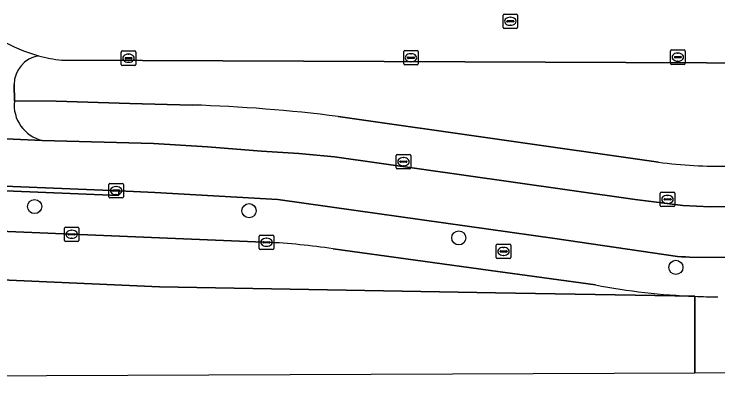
# Model space of a CAD drawing. Extents: x 160455 to 162082, y 388339 to 389736.
# Drawn here: x 161097.06 to 161145.8, y 388340.83 to 388366.81 of the extents above; entities that cross this region are included whole.
import ezdxf

# ---------------------------------------------------------------- set-up
doc = ezdxf.new("R2010")
doc.units = 0
for name, color, linetype in [('IMGEO_Berm_groen', 7, 'Continuous'), ('IMGEO_Boom', 7, 'Continuous'), ('IMGEO_Fietspad_gesloten', 7, 'Continuous'), ('IMGEO_Kolk', 7, 'Continuous'), ('IMGEO_Rijbaan_lokaal_open', 7, 'Continuous'), ('IMGEO_Rijbaan_regionaal_gesloten', 7, 'Continuous'), ('IMGEO_Rioolput', 7, 'Continuous'), ('IMGEO_Verkeerseiland_open', 7, 'Continuous'), ('IMGEO_Voetpad_open', 7, 'Continuous')]:
    doc.layers.add(name, color=color, linetype=linetype)

msp = doc.modelspace()

# ---------------------------------------------------------------- linework, layer by layer
at = {"layer": 'IMGEO_Berm_groen'}
for points in [[(161161.744, 388363.361), (161100.36, 388363.623)], [(161097.062, 388361.939), (161097.084, 388360.789), (161099.985, 388360.769), (161105.082, 388360.624), (161109.399, 388360.511)], [(161119.51, 388359.712), (161141.683, 388356.553)], [(161120.717, 388353.2), (161115.33, 388353.952), (161106.819, 388354.454), (161104.335, 388354.571), (161104.295, 388354.239), (161078.009, 388355.322), (161077.998, 388355.322), (161077.91, 388352.517), (161085.517, 388352.214), (161113.773, 388351.027), (161114.539, 388350.995)], [(161245.798, 388348.187), (161268.706, 388349.621), (161268.59, 388352.425), (161260.238, 388351.862), (161241.743, 388350.761), (161234.721, 388350.388), (161229.848, 388350.233), (161225.582, 388350.097), (161212.755, 388350.083), (161198.393, 388350.04), (161178.79, 388350.055), (161162.4, 388349.944), (161148.233, 388349.931), (161143.838, 388349.966), (161143.561, 388349.977), (161143.283, 388349.99), (161143.006, 388350.005), (161134.505, 388351.264), (161120.717, 388353.2)], [(161119.152, 388350.543), (161130.557, 388348.969), (161137.315, 388348.037)]]:
    msp.add_lwpolyline(points, dxfattribs=at)
for centre, radius, start, end in [((161099.115, 388361.909), 2.054, 100.417, 179.1723), ((161101.481, 388373.964), 10.402, 254.7433, 263.812), ((161106.215, 388255.842), 104.717, 82.70591, 88.25752), ((161146.002, 388388.737), 32.473, 262.3559, 271.0614), ((161112.579, 388307.23), 43.809, 81.3714, 87.4362), ((161146.068, 388394.149), 46.936, 259.2521, 267.713), ((161146.138, 388396.707), 49.494, 267.7501, 269.6087)]:
    msp.add_arc(centre, radius, start, end, dxfattribs=at)
at = {"layer": 'IMGEO_Boom'}
for centre in [(161098.483, 388353.473), (161113.333, 388353.184), (161127.857, 388351.304), (161142.888, 388349.258)]:
    msp.add_circle(centre, 0.489, dxfattribs=at)
at = {"layer": 'IMGEO_Fietspad_gesloten'}
for points in [[(161173.194, 388353.478), (161161.193, 388353.478), (161147.808, 388353.478), (161145.264, 388353.462), (161143.372, 388353.547), (161140.061, 388353.959), (161131.462, 388355.184), (161119.244, 388356.924), (161116.788, 388357.151), (161114.188, 388357.317), (161110.453, 388357.605), (161106.726, 388357.841), (161099.015, 388358.057), (161090.949, 388358.426)], [(161070.839, 388355.932), (161104.335, 388354.571), (161106.819, 388354.454), (161115.33, 388353.952), (161120.717, 388353.2), (161134.505, 388351.264), (161143.006, 388350.005), (161143.283, 388349.99), (161143.561, 388349.977), (161143.838, 388349.966), (161148.233, 388349.931), (161162.4, 388349.944), (161178.79, 388350.055)]]:
    msp.add_lwpolyline(points, dxfattribs=at)
at = {"layer": 'IMGEO_Kolk'}
for p, q in [((161104.485, 388363.329), (161104.485, 388364.181)), ((161104.56, 388364.255), (161105.412, 388364.255)), ((161105.486, 388364.181), (161105.486, 388363.329)), ((161124.042, 388363.361), (161124.042, 388364.213)), ((161124.117, 388364.287), (161124.969, 388364.287)), ((161125.043, 388364.213), (161125.043, 388363.361)), ((161142.524, 388363.402), (161142.524, 388364.254)), ((161142.599, 388364.328), (161143.451, 388364.328)), ((161143.525, 388364.254), (161143.525, 388363.402)), ((161104.744, 388363.749), (161104.744, 388363.761)), ((161105.182, 388363.712), (161104.784, 388363.712)), ((161104.787, 388363.798), (161105.185, 388363.798)), ((161104.973, 388364.035), (161104.998, 388364.035)), ((161105.228, 388363.761), (161105.228, 388363.749)), ((161124.301, 388363.781), (161124.301, 388363.793)), ((161124.739, 388363.744), (161124.341, 388363.744)), ((161124.344, 388363.83), (161124.742, 388363.83)), ((161124.53, 388364.067), (161124.555, 388364.067)), ((161124.785, 388363.793), (161124.785, 388363.781)), ((161142.783, 388363.822), (161142.783, 388363.834)), ((161143.221, 388363.785), (161142.823, 388363.785)), ((161142.826, 388363.871), (161143.224, 388363.871)), ((161143.012, 388364.108), (161143.037, 388364.108)), ((161143.267, 388363.834), (161143.267, 388363.822)), ((161105.412, 388363.255), (161104.56, 388363.255)), ((161104.996, 388363.475), (161104.971, 388363.475)), ((161124.969, 388363.287), (161124.117, 388363.287)), ((161124.553, 388363.507), (161124.528, 388363.507)), ((161143.451, 388363.328), (161142.599, 388363.328)), ((161143.035, 388363.548), (161143.01, 388363.548)), ((161123.525, 388356.156), (161123.525, 388357.008)), ((161123.6, 388357.082), (161124.452, 388357.082)), ((161124.013, 388356.862), (161124.038, 388356.862)), ((161124.526, 388357.008), (161124.526, 388356.156)), ((161123.784, 388356.576), (161123.784, 388356.588)), ((161124.222, 388356.539), (161123.824, 388356.539)), ((161123.827, 388356.625), (161124.225, 388356.625)), ((161124.268, 388356.588), (161124.268, 388356.576)), ((161124.452, 388356.082), (161123.6, 388356.082)), ((161124.036, 388356.302), (161124.011, 388356.302)), ((161103.628, 388354.152), (161103.628, 388355.004)), ((161103.703, 388355.078), (161104.555, 388355.078)), ((161104.629, 388355.004), (161104.629, 388354.152)), ((161103.887, 388354.572), (161103.887, 388354.584)), ((161104.325, 388354.535), (161103.927, 388354.535)), ((161103.93, 388354.621), (161104.328, 388354.621)), ((161104.116, 388354.858), (161104.141, 388354.858)), ((161104.371, 388354.584), (161104.371, 388354.572)), ((161141.885, 388354.47), (161142.737, 388354.47)), ((161104.555, 388354.078), (161103.703, 388354.078)), ((161104.139, 388354.298), (161104.114, 388354.298)), ((161141.81, 388353.544), (161141.81, 388354.396)), ((161142.069, 388353.964), (161142.069, 388353.976)), ((161142.507, 388353.927), (161142.109, 388353.927)), ((161142.112, 388354.013), (161142.51, 388354.013)), ((161142.298, 388354.25), (161142.323, 388354.25)), ((161142.553, 388353.976), (161142.553, 388353.964)), ((161142.811, 388354.396), (161142.811, 388353.544)), ((161142.737, 388353.47), (161141.885, 388353.47)), ((161142.321, 388353.69), (161142.296, 388353.69)), ((161100.551, 388351.124), (161100.551, 388351.976)), ((161100.626, 388352.05), (161101.478, 388352.05)), ((161101.552, 388351.976), (161101.552, 388351.124)), ((161100.81, 388351.544), (161100.81, 388351.556)), ((161101.248, 388351.507), (161100.85, 388351.507)), ((161100.853, 388351.593), (161101.251, 388351.593)), ((161101.039, 388351.83), (161101.064, 388351.83)), ((161101.294, 388351.556), (161101.294, 388351.544)), ((161114.113, 388351.495), (161114.965, 388351.495)), ((161101.478, 388351.05), (161100.626, 388351.05)), ((161101.062, 388351.27), (161101.037, 388351.27)), ((161114.038, 388350.569), (161114.038, 388351.421)), ((161114.297, 388350.989), (161114.297, 388351.001)), ((161114.34, 388351.038), (161114.738, 388351.038)), ((161114.526, 388351.275), (161114.551, 388351.275)), ((161114.781, 388351.001), (161114.781, 388350.989)), ((161115.039, 388351.421), (161115.039, 388350.569)), ((161114.735, 388350.952), (161114.337, 388350.952)), ((161114.549, 388350.715), (161114.524, 388350.715)), ((161114.965, 388350.495), (161114.113, 388350.495))]:
    msp.add_line(p, q, dxfattribs=at)
for points in [[(161104.485, 388363.329), (161104.485, 388364.181)], [(161104.56, 388364.255), (161105.412, 388364.255)], [(161105.486, 388364.181), (161105.486, 388363.329)], [(161124.042, 388363.361), (161124.042, 388364.213)], [(161124.117, 388364.287), (161124.969, 388364.287)], [(161125.043, 388364.213), (161125.043, 388363.361)], [(161142.524, 388363.402), (161142.524, 388364.254)], [(161142.599, 388364.328), (161143.451, 388364.328)], [(161143.525, 388364.254), (161143.525, 388363.402)], [(161105.412, 388363.255), (161104.56, 388363.255)], [(161124.969, 388363.287), (161124.117, 388363.287)], [(161143.451, 388363.328), (161142.599, 388363.328)], [(161123.525, 388356.156), (161123.525, 388357.008)], [(161123.6, 388357.082), (161124.452, 388357.082)], [(161124.526, 388357.008), (161124.526, 388356.156)], [(161124.452, 388356.082), (161123.6, 388356.082)], [(161103.628, 388354.152), (161103.628, 388355.004)], [(161103.703, 388355.078), (161104.555, 388355.078)], [(161104.629, 388355.004), (161104.629, 388354.152)], [(161141.885, 388354.47), (161142.737, 388354.47)], [(161104.555, 388354.078), (161103.703, 388354.078)], [(161141.81, 388353.544), (161141.81, 388354.396)], [(161142.811, 388354.396), (161142.811, 388353.544)], [(161142.737, 388353.47), (161141.885, 388353.47)], [(161100.551, 388351.124), (161100.551, 388351.976)], [(161100.626, 388352.05), (161101.478, 388352.05)], [(161101.552, 388351.976), (161101.552, 388351.124)], [(161114.113, 388351.495), (161114.965, 388351.495)], [(161101.478, 388351.05), (161100.626, 388351.05)], [(161114.038, 388350.569), (161114.038, 388351.421)], [(161115.039, 388351.421), (161115.039, 388350.569)], [(161114.965, 388350.495), (161114.113, 388350.495)]]:
    msp.add_lwpolyline(points, dxfattribs=at)
for centre, radius, start, end in [((161104.562, 388364.179), 0.0765, 91.552, 178.448), ((161104.562, 388364.179), 0.0765, 91.552, 178.448), ((161105.41, 388364.179), 0.0765, 1.552, 88.448), ((161105.41, 388364.179), 0.0765, 1.552, 88.448), ((161124.119, 388364.211), 0.0765, 91.552, 178.448), ((161124.119, 388364.211), 0.0765, 91.552, 178.448), ((161124.967, 388364.211), 0.0765, 1.552, 88.448), ((161124.967, 388364.211), 0.0765, 1.552, 88.448), ((161142.601, 388364.252), 0.0765, 91.552, 178.448), ((161142.601, 388364.252), 0.0765, 91.552, 178.448), ((161143.449, 388364.252), 0.0765, 1.552, 88.448), ((161143.449, 388364.252), 0.0765, 1.552, 88.448), ((161104.784, 388363.758), 0.0403, 85.8775, 175.7526), ((161104.781, 388363.748), 0.0366, 178.938, 274.7102), ((161105.185, 388363.755), 0.043, 264.8664, 352.4533), ((161105.189, 388363.76), 0.0386, 1.7309, 96.639), ((161124.341, 388363.79), 0.0403, 85.8775, 175.7526), ((161124.338, 388363.78), 0.0366, 178.938, 274.7102), ((161124.742, 388363.787), 0.043, 264.8664, 352.4533), ((161124.746, 388363.792), 0.0386, 1.7309, 96.639), ((161142.823, 388363.831), 0.0403, 85.8775, 175.7526), ((161142.82, 388363.821), 0.0366, 178.938, 274.7102), ((161143.224, 388363.828), 0.043, 264.8664, 352.4533), ((161143.228, 388363.833), 0.0386, 1.7309, 96.639), ((161104.562, 388363.331), 0.0765, 181.552, 268.448), ((161104.562, 388363.331), 0.0765, 181.552, 268.448), ((161105.41, 388363.331), 0.0765, 271.552, 358.448), ((161105.41, 388363.331), 0.0765, 271.552, 358.448), ((161124.119, 388363.363), 0.0765, 181.552, 268.448), ((161124.119, 388363.363), 0.0765, 181.552, 268.448), ((161124.967, 388363.363), 0.0765, 271.552, 358.448), ((161124.967, 388363.363), 0.0765, 271.552, 358.448), ((161142.601, 388363.404), 0.0765, 181.552, 268.448), ((161142.601, 388363.404), 0.0765, 181.552, 268.448), ((161143.449, 388363.404), 0.0765, 271.552, 358.448), ((161143.449, 388363.404), 0.0765, 271.552, 358.448), ((161123.602, 388357.006), 0.0765, 91.552, 178.448), ((161123.602, 388357.006), 0.0765, 91.552, 178.448), ((161124.45, 388357.006), 0.0765, 1.552, 88.448), ((161124.45, 388357.006), 0.0765, 1.552, 88.448), ((161123.824, 388356.585), 0.0403, 85.8775, 175.7526), ((161123.821, 388356.575), 0.0366, 178.938, 274.7102), ((161124.225, 388356.582), 0.043, 264.8664, 352.4533), ((161124.229, 388356.587), 0.0386, 1.7309, 96.639), ((161123.602, 388356.158), 0.0765, 181.552, 268.448), ((161123.602, 388356.158), 0.0765, 181.552, 268.448), ((161124.45, 388356.158), 0.0765, 271.552, 358.448), ((161124.45, 388356.158), 0.0765, 271.552, 358.448), ((161103.705, 388355.002), 0.0765, 91.552, 178.448), ((161103.705, 388355.002), 0.0765, 91.552, 178.448), ((161104.553, 388355.002), 0.0765, 1.552, 88.448), ((161104.553, 388355.002), 0.0765, 1.552, 88.448), ((161103.927, 388354.581), 0.0403, 85.8775, 175.7526), ((161103.924, 388354.571), 0.0366, 178.938, 274.7102), ((161104.328, 388354.578), 0.043, 264.8664, 352.4533), ((161104.332, 388354.583), 0.0386, 1.7309, 96.639), ((161141.887, 388354.394), 0.0765, 91.552, 178.448), ((161141.887, 388354.394), 0.0765, 91.552, 178.448), ((161142.735, 388354.394), 0.0765, 1.552, 88.448), ((161142.735, 388354.394), 0.0765, 1.552, 88.448), ((161103.705, 388354.154), 0.0765, 181.552, 268.448), ((161103.705, 388354.154), 0.0765, 181.552, 268.448), ((161104.553, 388354.154), 0.0765, 271.552, 358.448), ((161104.553, 388354.154), 0.0765, 271.552, 358.448), ((161142.109, 388353.973), 0.0403, 85.8775, 175.7526), ((161142.106, 388353.963), 0.0366, 178.938, 274.7102), ((161142.51, 388353.97), 0.043, 264.8664, 352.4533), ((161142.514, 388353.975), 0.0386, 1.7309, 96.639), ((161141.887, 388353.546), 0.0765, 181.552, 268.448), ((161141.887, 388353.546), 0.0765, 181.552, 268.448), ((161142.735, 388353.546), 0.0765, 271.552, 358.448), ((161142.735, 388353.546), 0.0765, 271.552, 358.448), ((161100.628, 388351.974), 0.0765, 91.552, 178.448), ((161100.628, 388351.974), 0.0765, 91.552, 178.448), ((161101.476, 388351.974), 0.0765, 1.552, 88.448), ((161101.476, 388351.974), 0.0765, 1.552, 88.448), ((161100.85, 388351.553), 0.0403, 85.8775, 175.7526), ((161100.847, 388351.543), 0.0366, 178.938, 274.7102), ((161101.251, 388351.55), 0.043, 264.8664, 352.4533), ((161101.255, 388351.555), 0.0386, 1.7309, 96.639), ((161114.115, 388351.419), 0.0765, 91.552, 178.448), ((161114.115, 388351.419), 0.0765, 91.552, 178.448), ((161114.963, 388351.419), 0.0765, 1.552, 88.448), ((161114.963, 388351.419), 0.0765, 1.552, 88.448), ((161100.628, 388351.126), 0.0765, 181.552, 268.448), ((161100.628, 388351.126), 0.0765, 181.552, 268.448), ((161101.476, 388351.126), 0.0765, 271.552, 358.448), ((161101.476, 388351.126), 0.0765, 271.552, 358.448), ((161114.337, 388350.998), 0.0403, 85.8775, 175.7526), ((161114.334, 388350.988), 0.0366, 178.938, 274.7102), ((161114.738, 388350.995), 0.043, 264.8664, 352.4533), ((161114.742, 388351), 0.0386, 1.7309, 96.639), ((161114.115, 388350.571), 0.0765, 181.552, 268.448), ((161114.115, 388350.571), 0.0765, 181.552, 268.448), ((161114.963, 388350.571), 0.0765, 271.552, 358.448), ((161114.963, 388350.571), 0.0765, 271.552, 358.448)]:
    msp.add_arc(centre, radius, start, end, dxfattribs=at)
for centre, major_axis, ratio, start_param, end_param in [((161104.972, 388363.755), (-0.387, 0.002), 0.722429, 4.712389, 7.853982), ((161104.997, 388363.755), (-0.39, 0.002), 0.717154, 1.570796, 4.712389), ((161124.529, 388363.787), (-0.387, 0.002), 0.722429, 4.712389, 7.853982), ((161124.554, 388363.787), (-0.39, 0.002), 0.717154, 1.570796, 4.712389), ((161143.011, 388363.828), (-0.387, 0.002), 0.722429, 4.712389, 7.853982), ((161143.036, 388363.828), (-0.39, 0.002), 0.717154, 1.570796, 4.712389), ((161124.012, 388356.582), (-0.387, 0.002), 0.722429, 4.712389, 7.853982), ((161124.037, 388356.582), (-0.39, 0.002), 0.717154, 1.570796, 4.712389), ((161104.115, 388354.578), (-0.387, 0.002), 0.722429, 4.712389, 7.853982), ((161104.14, 388354.578), (-0.39, 0.002), 0.717154, 1.570796, 4.712389), ((161142.297, 388353.97), (-0.387, 0.002), 0.722429, 4.712389, 7.853982), ((161142.322, 388353.97), (-0.39, 0.002), 0.717154, 1.570796, 4.712389), ((161101.038, 388351.55), (-0.387, 0.002), 0.722429, 4.712389, 7.853982), ((161101.063, 388351.55), (-0.39, 0.002), 0.717154, 1.570796, 4.712389), ((161114.525, 388350.995), (-0.387, 0.002), 0.722429, 4.712389, 7.853982), ((161114.55, 388350.995), (-0.39, 0.002), 0.717154, 1.570796, 4.712389)]:
    msp.add_ellipse(centre, major_axis=major_axis, ratio=ratio, start_param=start_param, end_param=end_param, dxfattribs=at)
at = {"layer": 'IMGEO_Rijbaan_lokaal_open'}
msp.add_lwpolyline([(161100.36, 388363.623), (161161.744, 388363.361), (161165.577, 388363.398), (161166.697, 388363.395)], dxfattribs=at)
for centre, radius, start, end in [((161101.502, 388374.029), 10.47, 239.0282, 254.7272), ((161101.481, 388373.964), 10.402, 254.7433, 263.812)]:
    msp.add_arc(centre, radius, start, end, dxfattribs=at)
at = {"layer": 'IMGEO_Rijbaan_regionaal_gesloten'}
for points in [[(161114.539, 388350.995), (161113.773, 388351.027), (161085.517, 388352.214), (161077.91, 388352.517), (161077.908, 388352.517), (161070.07, 388352.829), (161055.126, 388352.818), (161055.08, 388349.504), (161082.639, 388348.989), (161107.12, 388347.917), (161130.399, 388347.484), (161144.195, 388347.251)], [(161137.315, 388348.037), (161130.557, 388348.969), (161119.152, 388350.543)], [(161144.196, 388341.939), (161144.195, 388347.251), (161130.399, 388347.484), (161107.12, 388347.917), (161082.639, 388348.989), (161055.08, 388349.504), (161055.039, 388346.355), (161062.565, 388346.355), (161075.539, 388346.04), (161091.035, 388345.384)], [(161144.195, 388347.251), (161144.196, 388341.939), (161158.873, 388341.994), (161260.082, 388342.371), (161287.926, 388340.831)], [(161091.121, 388343.44), (161055.001, 388343.378), (161054.991, 388341.606), (161062.564, 388341.634), (161099.304, 388341.771), (161127.421, 388341.876), (161144.196, 388341.939)]]:
    msp.add_lwpolyline(points, dxfattribs=at)
for centre, radius, start, end in [((161112.579, 388307.23), 43.809, 81.3714, 87.4362), ((161146.068, 388394.149), 46.936, 259.2521, 267.713), ((161146.138, 388396.707), 49.494, 267.7501, 269.6087)]:
    msp.add_arc(centre, radius, start, end, dxfattribs=at)
at = {"layer": 'IMGEO_Rioolput'}
for p, q in [((161130.923, 388365.888), (161130.923, 388366.74)), ((161130.998, 388366.814), (161131.85, 388366.814)), ((161131.411, 388366.594), (161131.436, 388366.594)), ((161131.924, 388366.74), (161131.924, 388365.888)), ((161131.182, 388366.308), (161131.182, 388366.32)), ((161131.62, 388366.271), (161131.222, 388366.271)), ((161131.225, 388366.357), (161131.623, 388366.357)), ((161131.666, 388366.32), (161131.666, 388366.308)), ((161131.85, 388365.814), (161130.998, 388365.814)), ((161131.434, 388366.034), (161131.409, 388366.034)), ((161130.452, 388349.938), (161130.452, 388350.79)), ((161130.527, 388350.864), (161131.379, 388350.864)), ((161130.94, 388350.644), (161130.965, 388350.644)), ((161131.453, 388350.79), (161131.453, 388349.938)), ((161130.711, 388350.358), (161130.711, 388350.37)), ((161131.149, 388350.321), (161130.751, 388350.321)), ((161130.754, 388350.407), (161131.152, 388350.407)), ((161130.963, 388350.084), (161130.938, 388350.084)), ((161131.195, 388350.37), (161131.195, 388350.358)), ((161131.379, 388349.864), (161130.527, 388349.864))]:
    msp.add_line(p, q, dxfattribs=at)
for points in [[(161130.923, 388365.888), (161130.923, 388366.74)], [(161130.998, 388366.814), (161131.85, 388366.814)], [(161131.924, 388366.74), (161131.924, 388365.888)], [(161131.85, 388365.814), (161130.998, 388365.814)], [(161130.452, 388349.938), (161130.452, 388350.79)], [(161130.527, 388350.864), (161131.379, 388350.864)], [(161131.453, 388350.79), (161131.453, 388349.938)], [(161131.379, 388349.864), (161130.527, 388349.864)]]:
    msp.add_lwpolyline(points, dxfattribs=at)
for centre, radius, start, end in [((161131, 388366.738), 0.0765, 91.552, 178.448), ((161131, 388366.738), 0.0765, 91.552, 178.448), ((161131.848, 388366.738), 0.0765, 1.552, 88.448), ((161131.848, 388366.738), 0.0765, 1.552, 88.448), ((161131.222, 388366.317), 0.0403, 85.8775, 175.7526), ((161131.219, 388366.307), 0.0366, 178.938, 274.7102), ((161131.623, 388366.314), 0.043, 264.8664, 352.4533), ((161131.627, 388366.319), 0.0386, 1.7309, 96.639), ((161131, 388365.89), 0.0765, 181.552, 268.448), ((161131, 388365.89), 0.0765, 181.552, 268.448), ((161131.848, 388365.89), 0.0765, 271.552, 358.448), ((161131.848, 388365.89), 0.0765, 271.552, 358.448), ((161130.529, 388350.788), 0.0765, 91.552, 178.448), ((161130.529, 388350.788), 0.0765, 91.552, 178.448), ((161131.377, 388350.788), 0.0765, 1.552, 88.448), ((161131.377, 388350.788), 0.0765, 1.552, 88.448), ((161130.751, 388350.367), 0.0403, 85.8775, 175.7526), ((161130.748, 388350.357), 0.0366, 178.938, 274.7102), ((161131.152, 388350.364), 0.043, 264.8664, 352.4533), ((161131.156, 388350.369), 0.0386, 1.7309, 96.639), ((161130.529, 388349.94), 0.0765, 181.552, 268.448), ((161130.529, 388349.94), 0.0765, 181.552, 268.448), ((161131.377, 388349.94), 0.0765, 271.552, 358.448), ((161131.377, 388349.94), 0.0765, 271.552, 358.448)]:
    msp.add_arc(centre, radius, start, end, dxfattribs=at)
for centre, major_axis, ratio, start_param, end_param in [((161131.41, 388366.314), (-0.387, 0.002), 0.722429, 4.712389, 7.853982), ((161131.435, 388366.314), (-0.39, 0.002), 0.717154, 1.570796, 4.712389), ((161130.939, 388350.364), (-0.387, 0.002), 0.722429, 4.712389, 7.853982), ((161130.964, 388350.364), (-0.39, 0.002), 0.717154, 1.570796, 4.712389)]:
    msp.add_ellipse(centre, major_axis=major_axis, ratio=ratio, start_param=start_param, end_param=end_param, dxfattribs=at)
at = {"layer": 'IMGEO_Verkeerseiland_open'}
msp.add_lwpolyline([(161070.839, 388355.932), (161068.769, 388355.944), (161064.121, 388355.953), (161056.133, 388355.954), (161056.13, 388355.619), (161067.995, 388355.599), (161070.939, 388355.534), (161073.727, 388355.499), (161077.998, 388355.322), (161078.009, 388355.322), (161104.295, 388354.239), (161104.335, 388354.571)], close=True, dxfattribs=at)
at = {"layer": 'IMGEO_Voetpad_open'}
for points in [[(161097.084, 388360.789), (161097.062, 388361.939)], [(161109.399, 388360.511), (161105.082, 388360.624), (161099.985, 388360.769), (161097.084, 388360.789)], [(161141.683, 388356.553), (161119.51, 388359.712)], [(161090.949, 388358.426), (161099.015, 388358.057)], [(161099.015, 388358.057), (161106.726, 388357.841), (161110.453, 388357.605), (161114.188, 388357.317), (161116.788, 388357.151), (161119.244, 388356.924), (161131.462, 388355.184), (161140.061, 388353.959), (161143.372, 388353.547), (161145.264, 388353.462), (161147.808, 388353.478), (161161.193, 388353.478), (161173.194, 388353.478), (161195.448, 388353.567), (161208.568, 388353.62), (161226.721, 388353.692), (161232.119, 388353.801), (161240.785, 388354.262), (161251.907, 388354.745), (161267.886, 388355.634), (161284.89, 388356.58)]]:
    msp.add_lwpolyline(points, dxfattribs=at)
for centre, radius, start, end in [((161101.502, 388374.029), 10.47, 239.0282, 254.7272), ((161099.115, 388361.909), 2.054, 100.417, 179.1723), ((161099.58, 388360.505), 2.512, 173.5024, 257.0036), ((161099.58, 388360.505), 2.512, 173.5024, 257.0036), ((161106.215, 388255.842), 104.717, 82.70591, 88.25752), ((161146.002, 388388.737), 32.473, 262.3559, 271.0614)]:
    msp.add_arc(centre, radius, start, end, dxfattribs=at)

doc.saveas('drawing.dxf')
